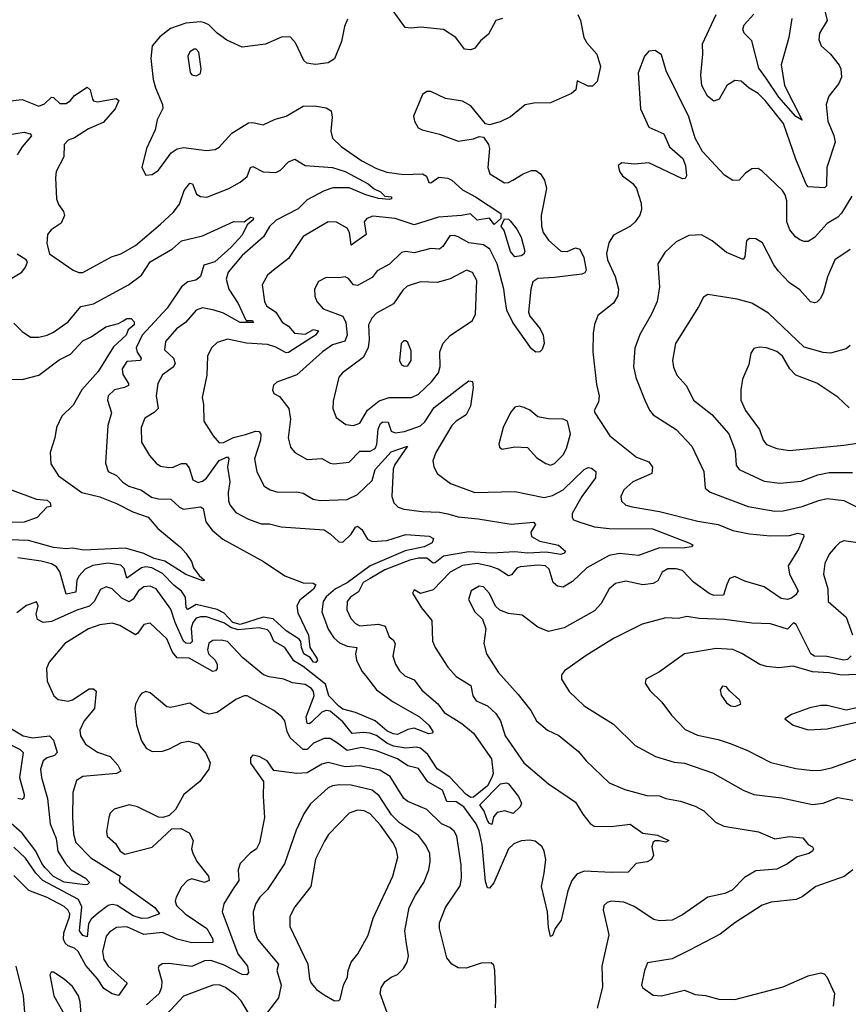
# Model space of a CAD drawing. Extents: x 1678431 to 1860718, y 384618 to 522882.
# Tile 312 of 473: x 1758773 to 1762726, y 496634 to 501330. Entities that reach past the tile are written whole.
import ezdxf

# ---------------------------------------------------------------- set-up
doc = ezdxf.new("R2010")
doc.units = 0

msp = doc.modelspace()

# ---------------------------------------------------------------- linework, layer by layer
at = {"layer": '0CON10XD'}
for points in [[(1761076, 501335), (1761044.6, 501325.4), (1761009.3, 501260.7), (1760971.7, 501228.3), (1760945, 501194.2), (1760925, 501185.8), (1760895, 501189.2), (1760854, 501244), (1760795, 501283.5), (1760685, 501294.4), (1760641.3, 501288.7), (1760612.5, 501292.5), (1760555, 501371.8)], [(1762615.6, 501365), (1762624.4, 501325), (1762587.5, 501265), (1762585.6, 501235), (1762595.8, 501205), (1762640, 501165), (1762682.7, 501112.7), (1762690, 501095), (1762692.5, 501055), (1762680, 501025), (1762632, 500965), (1762619.4, 500925), (1762627.8, 500845), (1762657.3, 500777.3), (1762662.5, 500745), (1762623.5, 500625), (1762622.1, 500537.9), (1762612.5, 500527.5), (1762535, 500532), (1762524.7, 500544.7), (1762474.6, 500665), (1762416.6, 500835), (1762329.2, 500945), (1762295, 500977.3), (1762252.4, 501002.4), (1762215, 501035.8), (1762185, 501040), (1762145.7, 501015), (1762109.7, 500950.3), (1762085, 500940.8), (1762054.4, 500965), (1762027.5, 501015), (1762021.5, 501065), (1762032.5, 501165), (1762030.4, 501215), (1762094.6, 501355)], [(1760337.2, 501332.8), (1760322.2, 501297.8), (1760308.1, 501225), (1760275, 501142.5), (1760245, 501124.6), (1760185, 501116.2), (1760161.4, 501118.6), (1760142.8, 501122.8), (1760128, 501135), (1760089.3, 501219.3), (1760065, 501246), (1760025, 501248.6), (1759945, 501212.2), (1759835, 501197.9), (1759761.2, 501231.2), (1759714.8, 501264.8), (1759675, 501304.6), (1759655, 501315.3), (1759635, 501319.2), (1759565, 501313.8), (1759492.5, 501287.5), (1759441.8, 501248.2), (1759405.7, 501204.3), (1759398.5, 501145), (1759410.7, 501045), (1759420.8, 501005), (1759454.5, 500925), (1759455.5, 500905.5), (1759428.6, 500851.4), (1759419.2, 500805), (1759377.5, 500715), (1759356.7, 500625), (1759375, 500587.5), (1759405, 500590.8), (1759435, 500611.2), (1759471.1, 500658.9)], [(1761435.7, 501355), (1761448.1, 501325), (1761464.2, 501245), (1761478.6, 501218.6), (1761525.6, 501165), (1761544.3, 501105.7), (1761528, 501035), (1761505, 501012.7), (1761485, 501012.5), (1761432.5, 501037.5), (1761425.8, 500995), (1761405, 500978), (1761305, 500933.3), (1761225, 500931.4), (1761185, 500924.2), (1761115, 500865.8), (1761065, 500842), (1761015, 500827.5), (1760995, 500832.5), (1760925, 500918.8), (1760885, 500941.2), (1760805, 500954), (1760735, 500986.7), (1760715, 500986.7), (1760695, 500972.5), (1760651.2, 500868.8), (1760656, 500845), (1760674.5, 500814.5), (1760693.6, 500803.6), (1760775, 500783.5), (1760865, 500750), (1760938.3, 500761.7), (1760965, 500772.5), (1760985, 500770), (1761008.8, 500735), (1761014, 500715), (1761005.7, 500625), (1761015.8, 500595), (1761085, 500551.4), (1761105, 500552.5), (1761125.6, 500564.4), (1761175, 500594.2), (1761215, 500610), (1761235, 500610), (1761258, 500595), (1761275.8, 500565), (1761285.6, 500525), (1761260.9, 500395), (1761261.8, 500345), (1761270.4, 500315), (1761295, 500278.1), (1761354.2, 500225), (1761385, 500223.8), (1761425, 500241.2), (1761445, 500235.6), (1761464.2, 500195), (1761474.6, 500135.4), (1761468.4, 500121.6), (1761454.1, 500115.9), (1761325, 500099.4), (1761245, 500095.9), (1761221.2, 500078.8), (1761211.8, 500045), (1761200.7, 499935), (1761206.1, 499915), (1761256.2, 499855), (1761270.5, 499825), (1761274.4, 499785), (1761265, 499756.2), (1761254.4, 499745.6), (1761235, 499744.5), (1761215, 499760), (1761125.8, 499885), (1761096.7, 499945), (1761088.8, 499995), (1761082.5, 500045), (1761051, 500165), (1761016, 500235), (1760985, 500255.3), (1760915, 500265.4), (1760865, 500294.5), (1760845, 500300.4), (1760825, 500298.2), (1760792.2, 500247.8), (1760775, 500235.3), (1760735, 500237.7), (1760655, 500218.2), (1760615, 500223.6), (1760595, 500220), (1760536.7, 500163.3), (1760478.5, 500131.5), (1760455, 500100.4), (1760385, 500062.5), (1760365, 500065.6), (1760341.9, 500095), (1760325, 500103.3), (1760295, 500098.2), (1760235, 500100), (1760198.3, 500081.7), (1760179.4, 500045), (1760181.7, 500011.7), (1760191.1, 499985), (1760221.4, 499951.4), (1760315.3, 499915.3), (1760328.3, 499885), (1760335.2, 499825), (1760323.6, 499796.4), (1760265, 499778.4), (1760217.8, 499745), (1760094.7, 499635.3), (1759999.5, 499600.5), (1759984, 499586), (1759978.8, 499565), (1759985, 499546.7), (1760012.1, 499532.1), (1760057.8, 499475), (1760064.5, 499425), (1760053.8, 499335), (1760065, 499291.2), (1760086, 499265), (1760145, 499232.7), (1760215, 499236.5), (1760255, 499214.4), (1760271.7, 499211.7), (1760345, 499220), (1760395, 499271.4), (1760445, 499271.6), (1760468.8, 499285), (1760476.4, 499303.6), (1760482.7, 499377.3), (1760495, 499403.8), (1760505, 499411.8), (1760530.7, 499410.7), (1760545, 499367.5), (1760565, 499359.2), (1760608.6, 499365), (1760685, 499393.4), (1760705, 499411.5), (1760749.5, 499480.5), (1760879, 499581), (1760915, 499607.5), (1760933.8, 499603.8), (1760935.6, 499575.6), (1760924, 499486), (1760903.1, 499445), (1760855, 499414.6), (1760835, 499394.5), (1760757.7, 499265), (1760743.6, 499225), (1760748.7, 499198.7), (1760765.3, 499165.3), (1760827.9, 499117.9), (1760945, 499075.5), (1761135, 499079.2), (1761275, 499051), (1761315, 499060.5), (1761365, 499087), (1761465, 499184.6), (1761485, 499193.5), (1761501.5, 499191.5), (1761520.8, 499175), (1761520, 499145), (1761455, 499056.2), (1761409.2, 498975), (1761408.1, 498955), (1761414.3, 498945), (1761445, 498933.1), (1761515, 498910.8), (1761585, 498902.4), (1761791, 498901), (1761965, 498834.3), (1761983.3, 498825), (1761977.5, 498815), (1761935, 498808.7), (1761825, 498810.9), (1761725, 498774.7), (1761635, 498784.3), (1761585, 498774.8), (1761479.1, 498715), (1761410.5, 498649.5), (1761365, 498623.9), (1761338.6, 498628.6), (1761317.5, 498645), (1761299.3, 498709.3), (1761282, 498725), (1761245, 498728.7), (1761160.1, 498719.9), (1761145, 498713.2), (1761118.5, 498681.5), (1761105, 498677.5), (1761055, 498708.6), (1761021.2, 498721.2), (1760955, 498736.7), (1760885, 498726.4), (1760826.2, 498695), (1760745, 498610), (1760685, 498593.3), (1760655, 498610), (1760647.5, 498595), (1760690, 498525), (1760738.9, 498465), (1760742.7, 498365), (1760755.3, 498335.3), (1760815, 498242.5), (1760855, 498197.9), (1760924.5, 498155), (1760935.4, 498105.4), (1760950.9, 498080.9), (1761005, 498058.1), (1761045, 498020.6), (1761067.3, 497985), (1761088.5, 497915), (1761178.6, 497785), (1761295.3, 497685.3), (1761395, 497619.1), (1761425, 497598.5), (1761460.1, 497540.1), (1761495, 497495.6), (1761513.5, 497483.5), (1761595, 497482.3), (1761685, 497493.3), (1761745, 497450), (1761815, 497441.2), (1761870, 497415), (1761855, 497406.7), (1761825, 497413.8), (1761805, 497413.3), (1761795, 497406.7), (1761788.8, 497385), (1761796.2, 497345), (1761786.7, 497325), (1761766.5, 497313.5), (1761714.5, 497305.5), (1761675.3, 497264.7), (1761598, 497262), (1761465, 497268.4), (1761430, 497255), (1761407.5, 497225), (1761387.8, 497175), (1761356.7, 497035), (1761328, 496995), (1761315, 496962.5), (1761305, 496957.5), (1761295, 497000), (1761290.8, 497075), (1761262.4, 497195), (1761275, 497260), (1761282.6, 497325), (1761275.2, 497365), (1761265, 497385.5), (1761232.6, 497412.6), (1761205, 497417.3), (1761165, 497413.6), (1761130.5, 497399.5), (1761105.3, 497374.7), (1761035, 497213.3), (1761015, 497187.5), (1761005, 497190), (1760995, 497220), (1760978.9, 497395), (1760965, 497461.4), (1760950.8, 497495), (1760891.3, 497575), (1760855, 497599.5), (1760810.7, 497600.7), (1760789.3, 497655), (1760720.3, 497695), (1760675, 497759.1), (1760625, 497771.4), (1760575, 497804.4), (1760475, 497843.3), (1760405, 497857.9), (1760335, 497844), (1760289.2, 497879.2)], [(1762456.6, 501335), (1762442.4, 501245), (1762405.8, 501115), (1762421.6, 501015), (1762505, 500850), (1762475, 500867.8), (1762395, 500960), (1762331.6, 501051.6), (1762298.4, 501098.4), (1762265, 501228.5), (1762229.5, 501265), (1762222.2, 501285), (1762229.5, 501305), (1762275, 501355.7)], [(1759615, 501062), (1759635, 501073.3), (1759639.2, 501095), (1759627.3, 501175), (1759615, 501189.2), (1759605, 501189.2), (1759585, 501176.2), (1759575.8, 501155), (1759587, 501077), (1759595, 501066.2), (1759615, 501062)], [(1762742.2, 500487.8), (1762693.4, 500406.6), (1762675, 500387.9), (1762625, 500358.2), (1762565, 500290.4), (1762535, 500272.1), (1762515, 500271.8), (1762495, 500280), (1762474.2, 500294.2), (1762447.3, 500327.3), (1762433.1, 500365), (1762432.3, 500465), (1762424.4, 500495), (1762411.4, 500515), (1762315, 500607.5), (1762295, 500619.2), (1762265, 500618), (1762235, 500598), (1762205.5, 500564.5), (1762175, 500563.1), (1762135, 500587.8), (1762030.5, 500700.5), (1761994.7, 500764.7), (1761965, 500865.8), (1761857.5, 501085), (1761835, 501162.5), (1761805, 501182.5), (1761775, 501180), (1761753.8, 501156.2), (1761724.1, 501075.9), (1761734.7, 500905), (1761775, 500817.8), (1761845, 500785.5), (1761872.6, 500722.6), (1761936.9, 500666.9), (1761948.8, 500635), (1761954.3, 500585.7), (1761947.8, 500572.2), (1761935, 500570), (1761775, 500647.1), (1761705, 500640), (1761645, 500646.7), (1761627.5, 500635), (1761633.8, 500605), (1761648.8, 500585), (1761697.6, 500547.6), (1761715, 500524.3), (1761738.2, 500455), (1761739.4, 500425), (1761731.9, 500398.1), (1761708.8, 500365), (1761686, 500345), (1761605, 500301.4), (1761583.9, 500265), (1761572.8, 500215), (1761576.6, 500185), (1761614.2, 500105), (1761629.2, 500045), (1761627.1, 500012.9), (1761605, 499977.5), (1761530.6, 499919.4), (1761514.3, 499875.7), (1761508.6, 499835), (1761507.1, 499745), (1761525, 499590), (1761537.5, 499535), (1761534, 499505), (1761514, 499465), (1761516, 499455), (1761588.6, 499345), (1761715, 499242.9), (1761775, 499221.4), (1761791.4, 499195), (1761788, 499165), (1761698.1, 499125), (1761655, 499086.9), (1761640.5, 499055), (1761643.5, 499033.5), (1761663.8, 499015), (1761695, 499006.4), (1761825, 498983.5), (1762007.7, 498937.7), (1762105, 498922.4), (1762175, 498892.8), (1762255, 498878.2), (1762355, 498867.5), (1762445, 498869.4), (1762485, 498880), (1762511.2, 498875), (1762514.2, 498865), (1762488.5, 498805), (1762438.6, 498725), (1762444.4, 498685), (1762485.9, 498605), (1762475, 498586.4), (1762455, 498571.2), (1762435, 498564.5), (1762405, 498570), (1762324.5, 498624.5), (1762231.4, 498651.4), (1762185, 498674.5), (1762158.6, 498665), (1762146.7, 498636.7)], [(1758715, 500940.6), (1758785, 500948.2), (1758865, 500917.9), (1758891.7, 500928.3), (1758925, 500960.5), (1758935, 500958.9), (1758965, 500930.4), (1758995, 500930.3), (1759015, 500943.8), (1759035, 500968.8), (1759095, 501007.3), (1759110, 500995), (1759120.3, 500950.3), (1759125, 500942), (1759145, 500937.8), (1759233.2, 500953.2), (1759246.9, 500945), (1759228.2, 500905), (1759171.3, 500838.7), (1759100.8, 500809.2), (1759035, 500765.8), (1759004, 500755), (1758986, 500735), (1758984.4, 500675), (1758947.5, 500605), (1758944.6, 500575), (1758949.5, 500475), (1758958.6, 500448.6), (1758982.2, 500415), (1758987.1, 500395), (1758970.9, 500359.1), (1758922.9, 500327.1), (1758905.5, 500305), (1758902.1, 500262.1), (1758915, 500212.5), (1759028.8, 500135), (1759055, 500123.3), (1759075, 500123.6), (1759211.2, 500198.8), (1759255, 500212.9), (1759325, 500252.8), (1759445.6, 500354.4), (1759505, 500410), (1759535, 500449.6), (1759558, 500515), (1759585, 500550.5), (1759597.1, 500547.1), (1759617.2, 500497.2), (1759635, 500487.1), (1759666.1, 500483.9), (1759771.2, 500525), (1759825.3, 500554.7), (1759858.3, 500581.7), (1759874.4, 500625), (1759885, 500630), (1759935, 500603.8), (1759995, 500600.4), (1760017.8, 500612.2), (1760055, 500651.1), (1760085, 500664), (1760135, 500634.6), (1760265, 500624.8), (1760325, 500606.1), (1760435, 500546.2), (1760463.6, 500523.6), (1760495, 500509.2), (1760515, 500487.5), (1760547.5, 500485), (1760546.7, 500475), (1760535, 500472), (1760485, 500477.5), (1760425, 500494.7), (1760345, 500528.5), (1760267.6, 500527.6), (1760225, 500512.9), (1760145, 500470.7), (1760102.1, 500427.9), (1759995.9, 500374.1), (1759965, 500343.1), (1759935.9, 500294.1), (1759834.7, 500205), (1759767.3, 500125), (1759758.5, 500091.5), (1759770.6, 500045), (1759815, 499975.4), (1759850.3, 499900.3), (1759855.4, 499895.4), (1759883.3, 499895), (1759888, 499885), (1759860, 499885), (1759855, 499890), (1759852.5, 499885), (1759825, 499885.6), (1759745, 499929.7), (1759701.2, 499945), (1759645, 499955.3), (1759615.3, 499944.7), (1759564.4, 499885), (1759521.5, 499855), (1759468.9, 499795), (1759464.4, 499755), (1759506.5, 499715), (1759515, 499690), (1759505, 499672.2), (1759453.9, 499636.1), (1759431.8, 499595), (1759424.1, 499535.9), (1759433.6, 499475), (1759415, 499456.4), (1759370.5, 499429.5), (1759353.1, 499385), (1759354.5, 499315), (1759391.7, 499251.7), (1759424.3, 499215), (1759445, 499201.1), (1759485, 499193.5), (1759505, 499195.4), (1759545, 499213.1), (1759565, 499213.3), (1759581.9, 499191.9), (1759599.1, 499135), (1759625, 499123.2), (1759645, 499128.7), (1759665, 499143.3), (1759725, 499227.5), (1759765, 499244.4), (1759770.8, 499235), (1759763.8, 499195), (1759775.7, 499125), (1759767.6, 499075), (1759768.9, 499035), (1759775.9, 499015.9), (1759805, 498980), (1759865, 498947.7), (1759925, 498925.4), (1759965.3, 498925.3), (1760020.7, 498910.7), (1760225, 498896.5), (1760255, 498877.5), (1760295, 498838.8), (1760315, 498838), (1760353.8, 498876.2), (1760375, 498910), (1760385, 498914), (1760405, 498897.5), (1760431.8, 498851.8), (1760455, 498841.3), (1760525, 498845.2), (1760615, 498873.9), (1760726, 498866), (1760746.5, 498855), (1760741.1, 498835), (1760702.7, 498815), (1760612.7, 498797.3), (1760445.7, 498724.3), (1760335.6, 498644.4), (1760279.3, 498615), (1760235, 498576.8), (1760220.2, 498555), (1760214.3, 498505), (1760245, 498422.3), (1760271.9, 498381.9), (1760298, 498358), (1760335, 498341.2), (1760381.2, 498335), (1760375.4, 498304.6), (1760379.7, 498275), (1760405, 498223.3), (1760422.7, 498202.7), (1760475, 498134.2), (1760555, 498075.7), (1760680.9, 498005), (1760724.4, 497965), (1760743.8, 497935), (1760742.5, 497927.5), (1760725, 497924.4), (1760655, 497951.1), (1760624.8, 497945.2), (1760575, 497920.6), (1760555, 497924.3), (1760525, 497937.7), (1760468.4, 497985), (1760375.6, 498025), (1760315, 498042), (1760295, 498055.7), (1760247.9, 498105), (1760231.3, 498161.3), (1760125, 498245.5), (1760081.2, 498271.2), (1760037.5, 498335), (1759986, 498366), (1759968.4, 498405), (1759955, 498419.3), (1759915, 498429.9), (1759815, 498420.2), (1759781.2, 498431.2), (1759746.8, 498453.2), (1759665, 498481.3), (1759635, 498482.1), (1759615.4, 498475), (1759599.4, 498455), (1759591.6, 498428.4), (1759596.6, 498363.4), (1759586.1, 498353.9), (1759566.5, 498356.5), (1759555, 498365.9), (1759514.2, 498455), (1759495, 498518.2), (1759423.8, 498615), (1759395, 498628.2), (1759365, 498624.7), (1759339.4, 498605), (1759315, 498566.7), (1759295, 498553.9), (1759260.4, 498570.4), (1759215, 498614.6), (1759185, 498624.5), (1759158.5, 498611.5), (1759128.8, 498555), (1759106.6, 498533.4), (1759046.2, 498513.8), (1758925, 498460.3), (1758884.5, 498454.5), (1758858.3, 498468.3), (1758852.5, 498495), (1758861.2, 498535), (1758853, 498553), (1758805, 498536.2), (1758759.1, 498500.9)], [(1759471.1, 500658.9), (1759495.7, 500695), (1759525, 500713.5), (1759555, 500720.5), (1759664.3, 500705.7), (1759705, 500710.8), (1759725, 500722), (1759785, 500788.5), (1759865, 500837.5), (1759885, 500838.9), (1759935, 500827.5), (1759992.5, 500855), (1760045, 500870), (1760125, 500916.4), (1760179.1, 500919.1), (1760235, 500909.4), (1760259.2, 500895), (1760264.4, 500865), (1760257.3, 500797.3), (1760265.8, 500765), (1760307.1, 500725), (1760405, 500656.9), (1760475, 500619.7), (1760525, 500602.9), (1760605, 500591.8), (1760695, 500593.8), (1760713.4, 500583.4), (1760725, 500552.5), (1760735, 500552), (1760772.1, 500577.9), (1760815, 500573.1), (1760834.7, 500564.7), (1760885, 500517.8), (1760947.1, 500485), (1761068.8, 500405), (1761068.3, 500381.7), (1761037, 500353), (1761015, 500383.3), (1760955, 500373.8), (1760923.3, 500403.3), (1760880, 500395), (1760771.7, 500388.3), (1760655, 500351.8), (1760565, 500381.6), (1760458.1, 500391.9), (1760428.4, 500381.6), (1760416.9, 500365), (1760425.4, 500304.6), (1760355, 500254.2), (1760346.4, 500315), (1760335, 500335.4), (1760285, 500364.6), (1760245, 500365.4), (1760125.8, 500295), (1760055, 500190.8), (1759984, 500135), (1759955, 500111.2), (1759929.2, 500065), (1759940.5, 499985), (1759950.6, 499965), (1759995, 499934.5), (1760025, 499887.5), (1760055, 499868.2), (1760084.4, 499834.4), (1760135, 499829.5), (1760175, 499851.3), (1760199.2, 499845), (1760183.8, 499825), (1760055, 499742.1), (1760045, 499740.8), (1759995, 499767.7), (1759955, 499780.3), (1759855, 499786.6), (1759765, 499806.6), (1759715, 499790.5), (1759688.1, 499765), (1759669.5, 499725), (1759665.5, 499635), (1759643, 499527), (1759650, 499495), (1759652, 499415), (1759695.5, 499345), (1759725, 499312.1), (1759745, 499313.2), (1759793.5, 499336.5), (1759850.9, 499350.9), (1759897.6, 499367.6), (1759915.6, 499365.6), (1759923.1, 499353.1), (1759922, 499325), (1759893.6, 499235), (1759904, 499174), (1759940, 499105), (1759967.4, 499087.4), (1760005, 499076.5), (1760095, 499077.7), (1760125, 499072.1), (1760172.7, 499042.7), (1760206, 499036), (1760335, 499041.6), (1760385, 499065.3), (1760455, 499132.2), (1760469.2, 499185), (1760545, 499269.2), (1760622.5, 499295), (1760562.3, 499207.7), (1760554.5, 499185.5), (1760547.8, 499055), (1760557.5, 499025), (1760578.8, 499005), (1760605, 498995.6), (1760693.8, 498983.8), (1760775, 498981.4), (1760815, 498972.9), (1760865, 498957.9), (1760959.6, 498949.6), (1761117, 498923), (1761223.7, 498933.7), (1761232.9, 498922.9), (1761212.1, 498885), (1761214.7, 498864.8), (1761255, 498842.9), (1761343.1, 498823.1), (1761377.5, 498795), (1761370, 498785), (1761355, 498779.4), (1761285, 498790.9), (1761195, 498785.4), (1761135, 498791.4), (1761025, 498785.9), (1760915, 498791.8), (1760795, 498771.4), (1760755, 498738.6), (1760745, 498737.2), (1760715, 498761.9), (1760675, 498762.2), (1760635, 498752.7), (1760515, 498706), (1760444.7, 498665.3), (1760412.2, 498645), (1760388.6, 498601.4), (1760350.5, 498575), (1760334.6, 498555), (1760333.8, 498515), (1760353.2, 498473.2), (1760375, 498449.5), (1760395, 498438.9), (1760485, 498446.2), (1760516.8, 498436.8), (1760535, 498385.8), (1760555, 498372.2), (1760564.6, 498355), (1760553.6, 498293.6), (1760565.5, 498255.5), (1760585, 498224), (1760611.1, 498201.1), (1760655, 498180.6), (1760692.1, 498132.1), (1760767.3, 498067.3), (1760798.1, 498025), (1760882.5, 497972.5), (1760937.5, 497927.5), (1761024.3, 497805), (1761031.9, 497735), (1761026.1, 497715), (1761004.9, 497675.1), (1760937.9, 497622.1), (1760925, 497620.8), (1760903.5, 497635), (1760825, 497716.4), (1760765, 497757.6), (1760719.5, 497825), (1760685, 497855.2), (1760665, 497860.6), (1760614.8, 497855.2), (1760555.6, 497865.6), (1760525, 497879.2), (1760475, 497915.1), (1760443, 497927), (1760415, 497930.5), (1760359.5, 497925), (1760315, 497981.2), (1760255, 498031.6), (1760235, 498034.8), (1760215, 498027.2), (1760165, 497978.7), (1760155, 497971.3), (1760145, 497973.8), (1760139.8, 498005), (1760177.7, 498105), (1760174.8, 498125), (1760165, 498139.7), (1760135, 498158.3), (1760075, 498166.7), (1760034, 498184), (1759963.3, 498195), (1759935.9, 498205.9), (1759836.9, 498286.9), (1759764.2, 498364.2), (1759735, 498371.2), (1759695, 498369.7), (1759675, 498355.6), (1759669.4, 498325), (1759673.7, 498305), (1759705.2, 498275.2), (1759714.7, 498255), (1759714.6, 498235), (1759706.5, 498223.5), (1759695, 498221.3), (1759582, 498285), (1759525, 498286.9), (1759502.8, 498312.8), (1759475, 498377.1), (1759395, 498452.2), (1759365, 498445.6), (1759336.6, 498403.4), (1759325, 498395.6), (1759250.6, 498440.6), (1759215, 498451.8), (1759155, 498444), (1759101.4, 498425), (1758988.1, 498355), (1758914.2, 498265), (1758901.2, 498235), (1758903.8, 498175), (1758936.7, 498105), (1758957.3, 498087.3), (1759005, 498080), (1759025, 498085.6), (1759105, 498138), (1759125, 498138.5), (1759138, 498128), (1759130.3, 498045), (1759081.2, 497985), (1759059.5, 497940.5), (1759063.8, 497915), (1759087.9, 497875), (1759145, 497835.8), (1759204.3, 497815), (1759241.9, 497775), (1759255.8, 497745), (1759235.4, 497734.6), (1759075, 497719.6), (1759045, 497700.8), (1759026.7, 497643.3), (1759025.3, 497525), (1759030.7, 497445), (1759040.5, 497405), (1759112.3, 497332.3), (1759252.5, 497245), (1759247.8, 497225), (1759251.5, 497215), (1759417.2, 497095), (1759440, 497065), (1759385, 497044.4), (1759355, 497042.6), (1759315, 497055.7), (1759238.2, 497105), (1759215, 497110), (1759195, 497104.7), (1759149.6, 497070.4), (1759115, 497039.2), (1759102, 497018), (1759095, 496956.2), (1759075, 496962.5), (1759059.2, 496985), (1759069.4, 497099.4), (1759054.4, 497134.4), (1758883.7, 497223.7), (1758849.6, 497259.6), (1758800.6, 497330.6), (1758745, 497383.5)], [(1758715, 500781.2), (1758795, 500793.8), (1758824, 500785), (1758830, 500775), (1758785, 500723.5), (1758761.2, 500685)], [(1758745, 499882.5), (1758785, 499842.2), (1758825.5, 499815.5), (1758865, 499815.6), (1758905, 499824.4), (1758935, 499839.5), (1759005, 499888.5), (1759065, 499962.1), (1759125, 499974.6), (1759293.1, 500065), (1759355, 500111.1), (1759396.1, 500175), (1759502.6, 500237.4), (1759545, 500274.6), (1759645, 500299.1), (1759795, 500367.1), (1759844.1, 500365.9), (1759875, 500388.6), (1759888.8, 500385), (1759886.9, 500375), (1759858.5, 500351.5), (1759835, 500301.8), (1759782.5, 500245), (1759703.8, 500175), (1759651.8, 500158.2), (1759635.3, 500104.7), (1759612.7, 500087.3), (1759575, 500079.2), (1759545, 500056.2), (1759476.9, 499953.1), (1759357.3, 499825), (1759328.8, 499765), (1759334, 499744), (1759353.3, 499715), (1759349.5, 499705), (1759285, 499700), (1759262.5, 499665), (1759265, 499637.5), (1759292.2, 499595), (1759292, 499585), (1759274, 499575), (1759225, 499564.7), (1759195.4, 499535), (1759192.9, 499515), (1759211.5, 499455), (1759194.4, 499395), (1759182.5, 499215), (1759195.8, 499175), (1759235.8, 499155.8), (1759264.7, 499124.7), (1759294.3, 499105), (1759355, 499086.1), (1759401.7, 499051.7), (1759435, 499044.3), (1759495, 499043.1), (1759535, 499004.6), (1759555, 498995.3), (1759613, 499003), (1759636.2, 499006.2), (1759648.7, 498998.7), (1759661.1, 498935), (1759690.9, 498895), (1759741.9, 498851.9), (1759936, 498745), (1760037.6, 498677.6), (1760125, 498643.3), (1760172.9, 498642.9), (1760185.8, 498635), (1760175, 498614.3), (1760108.8, 498561.2), (1760095.4, 498535), (1760100.4, 498500.4), (1760150.9, 498395), (1760157.1, 498335), (1760191.2, 498285), (1760193.1, 498275), (1760186.2, 498263.8), (1760175, 498265.7), (1760158.5, 498288.5), (1760128.9, 498305), (1760117.2, 498335), (1760114.3, 498364.3), (1760105.9, 498375.9), (1760045, 498415.2), (1759981.6, 498471.6), (1759935, 498479.5), (1759825, 498445.8), (1759790.4, 498455), (1759748.8, 498498.8), (1759715, 498516.7), (1759615, 498541.1), (1759575, 498516.5), (1759566.8, 498526.8), (1759563.9, 498575), (1759545, 498604.3), (1759510.6, 498630.6), (1759455, 498688.6), (1759404.4, 498715), (1759375, 498720), (1759355, 498715.5), (1759285, 498666.4), (1759272.1, 498712.1), (1759255, 498727.5), (1759195, 498737.6), (1759122.8, 498727.2), (1759085, 498709.2), (1759055, 498676.2), (1759046.5, 498655), (1759040.7, 498599.3), (1758995, 498589.4), (1758965, 498696.7), (1758949.6, 498719.6), (1758925.6, 498735), (1758875, 498748), (1758765, 498762.7)], [(1761135, 500198.9), (1761115, 500224.4), (1761083.8, 500323.8), (1761070, 500345), (1761085, 500380), (1761105, 500377.5), (1761115, 500368), (1761145, 500331.1), (1761165, 500292.9), (1761182.9, 500225), (1761178.2, 500211.8), (1761165, 500203.6), (1761135, 500198.9)], [(1762735, 500234), (1762661.9, 500185), (1762626.2, 500103.8), (1762606.2, 500025), (1762591.7, 499998.3), (1762575, 499982.9), (1762565, 499978.6), (1762545, 499984.3), (1762495, 500041.2), (1762444.5, 500075), (1762391.8, 500131.8), (1762370.1, 500160.1), (1762315.6, 500265), (1762285, 500284.3), (1762255, 500285.7), (1762240, 500275), (1762232, 500198), (1762223.6, 500186.4), (1762145, 500218.6), (1762075.6, 500275.6), (1762025, 500303.8), (1761965, 500300), (1761905, 500269.4), (1761850.9, 500219.1), (1761816.5, 500165), (1761825.3, 500055), (1761814.5, 499985), (1761787.3, 499925), (1761731.3, 499828.7), (1761707.6, 499762.4), (1761700.4, 499675), (1761712.8, 499622.8), (1761755.3, 499515.3), (1761777.7, 499467.7), (1761795.3, 499445.3), (1761904.7, 499374.7), (1761979.4, 499295), (1762036.8, 499175), (1762043.1, 499095), (1762067, 499077), (1762247.4, 499007.4), (1762375, 498986), (1762415, 498987.6), (1762505, 499007.6), (1762585, 499037.2), (1762625, 499045.4), (1762705, 499037.1), (1762787.1, 498995)], [(1758728.3, 500091.7), (1758783.7, 500126.3), (1758801.3, 500148.7), (1758810, 500175), (1758803.8, 500185), (1758761.7, 500211.7)], [(1760365, 499393.9), (1760395.3, 499404.8), (1760432.7, 499467.3), (1760488, 499512), (1760535, 499527.5), (1760642.4, 499527.6), (1760675, 499543.1), (1760737.5, 499602.5), (1760771.5, 499645), (1760778.2, 499675), (1760777.1, 499745), (1760792.8, 499787.2), (1760826.5, 499823.5), (1760932.9, 499895), (1760948.1, 499925), (1760953.1, 500085), (1760933.3, 500123.3), (1760905, 500134.5), (1760826, 500094), (1760765, 500075.5), (1760685, 500079.6), (1760621, 500059), (1760600.3, 500039.7), (1760556.1, 499973.9), (1760475, 499929.5), (1760453.1, 499906.9), (1760437.7, 499875), (1760440.6, 499805), (1760435.8, 499764.3), (1760411.8, 499718.2), (1760313.8, 499646.2), (1760295.8, 499625), (1760269.1, 499510.9), (1760267.1, 499475), (1760282.1, 499432.1), (1760328.8, 499398.8), (1760365, 499393.9)], [(1762734, 499775), (1762715, 499760), (1762640.5, 499739.5), (1762605, 499742.5), (1762515, 499767.8), (1762345, 499930.7), (1762265, 499977.2), (1762195, 499996.9), (1762055, 500018.5), (1762035, 500005.8), (1762010.4, 499959.6), (1761901.8, 499785), (1761887.3, 499705), (1761891.7, 499671.7), (1761908.1, 499635), (1761953.7, 499583.7), (1761987.1, 499515), (1762075, 499446.5), (1762155.4, 499355), (1762186.5, 499275), (1762190, 499205), (1762204.4, 499185), (1762325, 499129.2), (1762399.5, 499119.5), (1762501.5, 499128.5), (1762580.5, 499159.5), (1762635, 499170), (1762745, 499169.7)], [(1758725, 499614.5), (1758785, 499613.8), (1758865, 499634.2), (1758962.2, 499707.8), (1759016.4, 499735), (1759075, 499798.8), (1759115, 499817.7), (1759184.2, 499865), (1759245, 499880), (1759266.3, 499893.7), (1759285, 499903.8), (1759304.5, 499904.5), (1759319.2, 499889.2), (1759320, 499875), (1759290.1, 499849.9), (1759281.5, 499825), (1759220.6, 499769.4), (1759148.2, 499651.8), (1759069.7, 499565), (1759028.2, 499491.8), (1758975, 499439.2), (1758948.2, 499385), (1758941.5, 499335), (1758919.4, 499265), (1758921.7, 499211.7), (1758957.8, 499155), (1759069.6, 499075), (1759155, 499054.4), (1759235, 499022.8), (1759312.6, 498982.6), (1759386.6, 498956.6), (1759432.7, 498902.7), (1759542.1, 498812.1), (1759565.2, 498785.2), (1759593.1, 498745), (1759602.9, 498715), (1759628.8, 498678.8), (1759655, 498656.2), (1759646.8, 498653.2), (1759565, 498683.5), (1759465, 498747.5), (1759415, 498759.7), (1759365, 498783.8), (1759278.8, 498808.8), (1759079.7, 498799.7), (1759025, 498810), (1758995, 498806.1), (1758935, 498812.1), (1758815, 498846.3), (1758628.3, 498851.7)], [(1760606.6, 499676.6), (1760625, 499678.9), (1760640.4, 499705), (1760639.8, 499749.8), (1760625, 499790), (1760615, 499798.8), (1760605, 499798.8), (1760592.9, 499785), (1760585.6, 499705), (1760595, 499682.9), (1760606.6, 499676.6)], [(1762729.1, 499479.1), (1762675, 499528.6), (1762575, 499595.4), (1762475.6, 499635), (1762447.3, 499665), (1762411.1, 499725), (1762385, 499746.7), (1762335, 499764.4), (1762301.9, 499768.1), (1762275, 499761.2), (1762261.2, 499738.8), (1762251.4, 499685), (1762221.4, 499615), (1762212.7, 499565), (1762212.3, 499515), (1762235.8, 499465.8), (1762301.3, 499375), (1762319.6, 499325), (1762335, 499303.3), (1762385, 499284.4), (1762445, 499275.6), (1762705, 499300), (1762821.3, 499318.7)], [(1761305, 499205.6), (1761325, 499212.9), (1761365.5, 499255), (1761380.9, 499285), (1761400, 499355), (1761386.2, 499415), (1761365, 499424), (1761295, 499426), (1761245, 499435.8), (1761206.6, 499466.6), (1761179.7, 499479.7), (1761155, 499485.8), (1761135, 499482), (1761115, 499456.2), (1761078.9, 499385), (1761058, 499305), (1761061.2, 499291.2), (1761075, 499280.8), (1761135, 499291.9), (1761195, 499288.6), (1761240.7, 499240.7), (1761282.6, 499212.6), (1761305, 499205.6)], [(1758706.5, 499096.5), (1758853.2, 499043.2), (1758905, 499038.5), (1758918.6, 499025), (1758921.7, 499008.3), (1758902.5, 499005), (1758856.7, 498955), (1758795, 498932.7), (1758658, 498932)], [(1762815, 498828.9), (1762705, 498844.6), (1762685, 498835.5), (1762665, 498816.4), (1762635, 498780.6), (1762613.7, 498736.3), (1762607.5, 498685), (1762628.5, 498615), (1762630, 498555), (1762715, 498479.4), (1762745.3, 498395.3)], [(1762146.7, 498636.7), (1762130, 498585), (1762085, 498583.6), (1762062.6, 498592.6), (1761986.9, 498646.9), (1761935, 498702.2), (1761905, 498710.9), (1761865, 498711.2), (1761838.1, 498695), (1761816.4, 498653.6), (1761795, 498640), (1761745, 498634.7), (1761665, 498651.8), (1761615, 498640.5), (1761585.6, 498615), (1761546.9, 498545), (1761515, 498511.1), (1761370.2, 498429.8), (1761295, 498411.1), (1761245, 498432.5), (1761169.4, 498489.4), (1761105, 498498.1), (1761063, 498513), (1761043.1, 498533.1), (1761015, 498592.5), (1760985.3, 498625.3), (1760965, 498628.5), (1760927.1, 498605), (1760914.3, 498565), (1760945, 498506.2), (1760980.9, 498470.9), (1760997.1, 498425), (1760986.9, 498355), (1761000.6, 498305), (1761055, 498218.6), (1761151.7, 498111.8), (1761210.9, 498035), (1761238.9, 497985), (1761291.1, 497941.1), (1761345.3, 497915.3), (1761439.5, 497839.5), (1761475.7, 497795), (1761585, 497690.8), (1761659.1, 497659.1), (1761765, 497629.4), (1761825, 497627.8), (1761855, 497614.6), (1761925, 497602.3), (1761995, 497579.6), (1762035.9, 497555.9), (1762092.6, 497502.6), (1762132.7, 497482.7), (1762297.1, 497457.1), (1762375, 497422.7), (1762445, 497433.5), (1762508.3, 497428.3), (1762535, 497396.2), (1762554.4, 497384.4), (1762559.2, 497375), (1762555.4, 497364.6), (1762536.9, 497353.1), (1762482.2, 497337.7), (1762435, 497304.4), (1762385, 497278.9), (1762285, 497270), (1762231.3, 497238.7), (1762172.3, 497177.7), (1762137, 497163), (1762055.5, 497144.5), (1761935, 497060), (1761885, 497034.4), (1761825, 497031.4), (1761797.9, 497037.9), (1761705, 497100.6), (1761655, 497121.1), (1761595, 497125.6), (1761575, 497120), (1761560, 497105), (1761555.8, 497084.2), (1761583.1, 496965), (1761550.4, 496815), (1761552.5, 496715), (1761527.8, 496615)], [(1762739.6, 498295), (1762722, 498278), (1762705, 498275.3), (1762623.3, 498293.3), (1762565, 498294.7), (1762546.7, 498305), (1762476.7, 498445), (1762465, 498453.3), (1762435, 498422.9), (1762355, 498448.9), (1762265, 498451.2), (1762135, 498469.5), (1762015, 498473.3), (1761955, 498482.9), (1761915, 498473.8), (1761855, 498477.5), (1761742.7, 498447.3), (1761605, 498378.2), (1761475, 498297.7), (1761372, 498225), (1761358, 498205), (1761358, 498185), (1761394.2, 498125), (1761465, 498058.1), (1761605, 497969.2), (1761708.5, 497868.5), (1761805.8, 497815), (1761895, 497788.8), (1761945, 497783.8), (1762077.7, 497737.7), (1762224, 497655), (1762274.7, 497634.7), (1762407.8, 497617.8), (1762555, 497586.5), (1762605, 497593.8), (1762675, 497619.5), (1762748, 497608)], [(1762763, 498207), (1762693.1, 498203.1), (1762635, 498214.8), (1762555, 498220), (1762462.9, 498247.1), (1762395, 498237.8), (1762335, 498245.6), (1762303.8, 498255), (1762217.1, 498307.1), (1762175, 498325.4), (1762095, 498331.2), (1761945, 498305.6), (1761825, 498220), (1761760, 498185), (1761756.7, 498165), (1761779.7, 498129.7), (1761835.7, 498075), (1761883, 498013), (1761947.5, 497945), (1762006.7, 497916.7), (1762105, 497897.1), (1762166.5, 497876.5), (1762245, 497844.6), (1762356.5, 497786.5), (1762475, 497759.2), (1762555, 497749.6), (1762595, 497750.9), (1762645, 497761.8), (1762775, 497807.3)], [(1760289.2, 497879.2), (1760255, 497900.9), (1760225, 497900.9), (1760175, 497879.3), (1760145, 497849.5), (1760125, 497849.7), (1760062.9, 497905), (1760048.8, 497935), (1760037.3, 497985), (1760023.1, 498005), (1759985, 498034.5), (1759858.8, 498105), (1759844.7, 498105.3), (1759805, 498086.9), (1759715, 498025.6), (1759676.8, 498016.8), (1759652, 498025), (1759585, 498070.8), (1759495, 498050), (1759475, 498052), (1759395, 498118.8), (1759375, 498126.2), (1759355, 498116.7), (1759345, 498103.8), (1759325.7, 498065), (1759322.9, 498045), (1759330.5, 497965), (1759355, 497891.2), (1759376.9, 497855), (1759405, 497839.1), (1759455, 497841.2), (1759488.5, 497851.5), (1759545, 497881.9), (1759579.1, 497889.1), (1759625, 497875.7), (1759661.3, 497831.3), (1759681.2, 497785), (1759675.6, 497755), (1759633.3, 497696.7), (1759555.6, 497635), (1759516.4, 497563.6), (1759485.6, 497534.4), (1759455.8, 497524.2), (1759435, 497526.9), (1759335, 497576.2), (1759295, 497584.6), (1759224, 497565), (1759205, 497546), (1759198.9, 497525), (1759187.3, 497457.3), (1759190.8, 497435), (1759230, 497400), (1759252.2, 497365), (1759275, 497350), (1759405, 497383.9), (1759498.9, 497471.1), (1759542, 497472), (1759581.4, 497451.4), (1759600.6, 497415), (1759593.3, 497375), (1759598.5, 497355), (1759618.9, 497315), (1759673.8, 497245), (1759676.5, 497225), (1759655, 497215.4), (1759595, 497232.4), (1759574.5, 497225), (1759545.7, 497194.3), (1759519.2, 497145), (1759515.5, 497125), (1759520.5, 497105), (1759563.1, 497065), (1759666.3, 496995), (1759695.3, 496945), (1759695, 496928.8), (1759595, 496927.1), (1759525.2, 496945.2), (1759455, 496976.6), (1759365, 496967), (1759285, 497003.9), (1759235, 497000.9), (1759201.3, 496978.7), (1759185, 496958.9), (1759167.6, 496885), (1759175, 496847.7), (1759195, 496815.7), (1759285.4, 496735), (1759245, 496676.5), (1759213.8, 496683.8), (1759175, 496709.2), (1759145, 496755.3), (1759089.1, 496819.1), (1759052.5, 496885), (1759035, 496901.5), (1759005, 496912.5), (1758990.5, 496925), (1758981.8, 496945), (1758983.3, 496975), (1759011.3, 497051.3), (1759012.3, 497065), (1759003.2, 497085), (1758985, 497100.5), (1758905, 497143), (1758817.4, 497177.4), (1758745, 497247.9)], [(1762185, 498054.2), (1762213.3, 498065), (1762208.8, 498085), (1762158.9, 498128.9), (1762145, 498148.5), (1762125, 498151.8), (1762114.4, 498134.4), (1762118.6, 498108.6), (1762145, 498071.2), (1762165, 498058), (1762185, 498054.2)], [(1762775, 498049.4), (1762715, 498037.1), (1762625, 498058.5), (1762595, 498058.5), (1762542.8, 498047.2), (1762455, 498016.2), (1762422.5, 497995), (1762462.5, 497965), (1762535, 497942.7), (1762625, 497948.1), (1762765, 497978.9)], [(1758735, 497947.8), (1758789.4, 497915), (1758835.3, 497904.7), (1758915, 497913.6), (1758935, 497894), (1758951.9, 497835), (1758938.9, 497821.1), (1758905, 497809.7), (1758885.4, 497795), (1758873.2, 497755), (1758876.8, 497715), (1758906.2, 497615), (1758918.1, 497495), (1758947.3, 497425), (1758954.8, 497365), (1758991.6, 497305), (1759018.7, 497275), (1759087.6, 497235), (1759106.2, 497215), (1759096, 497205), (1759085.8, 497204.2), (1758985, 497216.2), (1758935, 497244.1), (1758894.3, 497284.3), (1758878.2, 497305), (1758850.6, 497365), (1758785, 497449.8), (1758692, 497532)], [(1758695, 497888.5), (1758775, 497848.9), (1758789.7, 497835), (1758772.7, 497715), (1758795.4, 497635), (1758793.5, 497616.5), (1758785, 497610.9), (1758765, 497614.7)], [(1761042.9, 496617.1), (1761045.2, 496654.8), (1761039.2, 496795), (1761035, 496821.2), (1761021.9, 496831.9), (1760975, 496829.5), (1760903.2, 496806.8), (1760865, 496807.1), (1760834.6, 496824.6), (1760811.1, 496855), (1760776.1, 496996.1), (1760775, 497022.5), (1760804.6, 497095), (1760875, 497199.2), (1760881.2, 497235), (1760878.9, 497298.9), (1760857.9, 497435), (1760845, 497459.2), (1760825, 497477.5), (1760785.3, 497495.3), (1760715, 497563.1), (1760625, 497600.8), (1760605.5, 497615), (1760540.7, 497720.7), (1760491.2, 497751.2), (1760395, 497770.7), (1760325, 497766.5), (1760245, 497786.4), (1760215, 497779.1), (1760145, 497737.2), (1760095, 497735.4), (1759985, 497748.8), (1759953.8, 497795), (1759915, 497816), (1759885, 497822.5), (1759875, 497810), (1759874.2, 497784.2), (1759936, 497696), (1759934, 497625), (1759941.5, 497525), (1759916.6, 497403.4), (1759902.5, 497375), (1759872.9, 497355), (1759824.4, 497305), (1759814.7, 497275.3), (1759818.9, 497225), (1759785.4, 497175), (1759747, 497113), (1759739.6, 497075), (1759813.2, 496875), (1759860.3, 496815), (1759864.6, 496785.4), (1759856.1, 496773.9), (1759835, 496776.7), (1759745, 496822), (1759685, 496842.3), (1759655, 496840.6), (1759595, 496814.1), (1759485, 496828.9), (1759453.3, 496826.7), (1759436.7, 496815), (1759434.2, 496805.8), (1759451.8, 496745), (1759450.4, 496715), (1759438.5, 496685), (1759378.8, 496631.2)], [(1760538.4, 496558.4), (1760492.9, 496685), (1760498, 496712), (1760515, 496741.5), (1760545, 496763.6), (1760575, 496776.2), (1760604, 496805), (1760622, 496835), (1760627.1, 496865), (1760616.7, 496933.3), (1760611.1, 496985), (1760630.5, 497095), (1760660.8, 497155), (1760700.4, 497215), (1760725.4, 497275), (1760732, 497315), (1760729.3, 497355), (1760709.6, 497395), (1760675, 497439.1), (1760585, 497498.6), (1760547.5, 497537.5), (1760488.2, 497628.2), (1760454.8, 497654.8), (1760355, 497678.2), (1760298.7, 497681.3), (1760265, 497676.1), (1760245, 497665.5), (1760160.2, 497589.8), (1760128.1, 497541.9), (1760092.3, 497465), (1760036.5, 497303.5), (1759955, 497181.9), (1759918.2, 497145), (1759899.6, 497115), (1759886.2, 497075), (1759887.9, 497037.9), (1759893.9, 496985), (1759906.9, 496945), (1760008.5, 496825), (1759999.1, 496795), (1760020.3, 496725), (1760007.5, 496665), (1759955, 496597.1)], [(1761025, 497491.8), (1761015, 497495.6), (1761005, 497511.1), (1760988.5, 497555), (1760967.7, 497585), (1761066.5, 497685), (1761095, 497690), (1761105.5, 497685), (1761152, 497625), (1761167, 497593), (1761160, 497575), (1761126.4, 497543.6), (1761087.1, 497557.1), (1761051.5, 497548.5), (1761032.7, 497527.3), (1761025, 497491.8)], [(1760275, 496650.6), (1760295, 496651.8), (1760301.7, 496658.3), (1760317.3, 496725), (1760337.3, 496765), (1760340, 496795), (1760354.6, 496835), (1760385.5, 496875), (1760435.9, 496964.1), (1760459.1, 497045), (1760553.8, 497245), (1760576.2, 497335), (1760569.6, 497375), (1760553.9, 497405), (1760495, 497488), (1760445, 497541.8), (1760416.3, 497556.3), (1760385, 497560), (1760345.3, 497544.7), (1760247, 497443), (1760227.3, 497412.7), (1760184.7, 497325.3), (1760161.5, 497195), (1760085, 497098.6), (1760062.5, 497052.5), (1760061.8, 497005), (1760147.1, 496825), (1760156.1, 496755), (1760164.2, 496735), (1760188.9, 496705), (1760225, 496678.4), (1760275, 496650.6)], [(1762747.9, 497275), (1762706.2, 497243.8), (1762570.8, 497195), (1762505, 497147.1), (1762476.6, 497133.4), (1762358.5, 497121.5), (1762315, 497106.2), (1762185, 497022.5), (1762115, 496967.8), (1761967.8, 496892.3), (1761885, 496851.2), (1761768.6, 496831.4), (1761752.9, 496795), (1761739.2, 496725), (1761745, 496712), (1761795, 496676.7), (1761835.4, 496674.6), (1761945, 496701.1), (1761995, 496680), (1762044.5, 496675.5), (1762108.5, 496658.5), (1762185, 496656.5), (1762415, 496716.5), (1762535, 496770), (1762595, 496784.4), (1762610, 496780), (1762624, 496765), (1762660, 496685), (1762654.2, 496625)], [(1758755.4, 496815), (1758790.5, 496675), (1758797.9, 496575)], [(1759066.6, 496586.6), (1759062.3, 496645), (1759053.6, 496675), (1759025, 496718.9), (1758985, 496753.3), (1758935, 496787.8), (1758923.1, 496786.9), (1758917.5, 496775), (1758935.8, 496674.2), (1758998.6, 496565)], [(1759862.9, 496595), (1759829.7, 496649.7), (1759805, 496677.5), (1759755, 496714.1), (1759725, 496727.3), (1759695, 496724.6), (1759555, 496672), (1759473.3, 496585)]]:
    msp.add_lwpolyline(points, dxfattribs=at)

doc.saveas('drawing.dxf')
